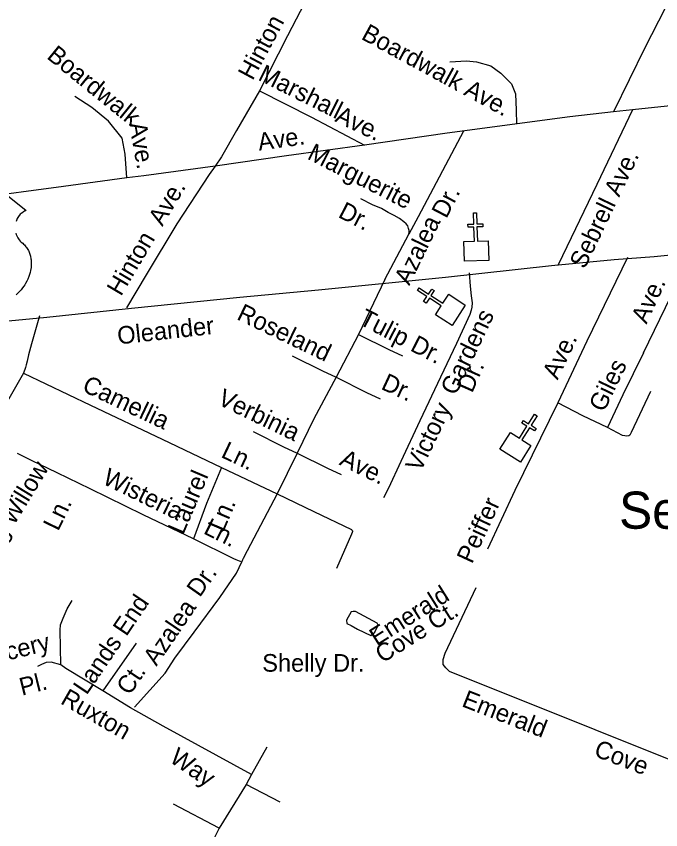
# Model space of a CAD drawing. Extents: x 2290055 to 2389491, y 66597 to 237875.
# Drawn here: x 2346772 to 2350242, y 166213 to 170595 of the extents above; entities that cross this region are included whole.
import ezdxf

# ---------------------------------------------------------------- set-up
doc = ezdxf.new("R2010")
doc.units = 0
for name, color, linetype in [('Exist Civil Demographics City Label', 7, 'Continuous'), ('Exist Cultural Church CELL', 7, 'Continuous'), ('Exist Hydrographic Pond Over 1500 Sq Ft', 7, 'Continuous'), ('Exist Road Non-System Type 51', 7, 'Continuous'), ('Exist Road Non-System Type 51 Label', 7, 'Continuous'), ('Exist Road Primary US Label', 7, 'Continuous'), ('Exist Road Primary US Shield CELL', 7, 'Continuous'), ('Exist Road Primary US UnDivided 4 Lane Attributed', 7, 'Continuous')]:
    doc.layers.add(name, color=color, linetype=linetype)

msp = doc.modelspace()

# ---------------------------------------------------------------- linework, layer by layer
at = {"layer": 'Exist Cultural Church CELL'}
for points in [[(2349182, 169381.6), (2349238.9, 169383.5), (2349236.5, 169459.6), (2349204.6, 169458.6), (2349204.1, 169474.6), (2349236, 169475.6), (2349234.2, 169535.7), (2349250.2, 169536.2), (2349252.1, 169476.1), (2349284, 169477.1), (2349284.5, 169461.1), (2349252.6, 169460.1), (2349254.9, 169384), (2349312.6, 169385.7), (2349315.9, 169279.3), (2349185.3, 169275.2)], [(2349029.3, 168987.4), (2349060.1, 169035.3), (2348996.1, 169076.6), (2348978.8, 169049.7), (2348965.3, 169058.3), (2348982.7, 169085.2), (2348932.1, 169117.8), (2348940.8, 169131.3), (2348991.4, 169098.7), (2349008.7, 169125.6), (2349022.1, 169116.9), (2349004.8, 169090), (2349068.8, 169048.8), (2349100.1, 169097.2), (2349189.6, 169039.5), (2349118.8, 168929.7)], [(2349432.7, 168352.7), (2349480.9, 168322.4), (2349521.6, 168386.7), (2349494.5, 168403.8), (2349503, 168417.3), (2349530.1, 168400.2), (2349562.2, 168451.1), (2349575.8, 168442.5), (2349543.6, 168391.7), (2349570.7, 168374.6), (2349562.2, 168361.1), (2349535.1, 168378.2), (2349494.4, 168313.8), (2349543.1, 168282.9), (2349486.3, 168192.9), (2349375.8, 168262.7)]]:
    msp.add_lwpolyline(points, close=True, dxfattribs=at)
at = {"layer": 'Exist Hydrographic Pond Over 1500 Sq Ft'}
msp.add_lwpolyline([(2348681.5, 167259.2), (2348702, 167277.1), (2348719.7, 167315.1), (2348715, 167325.1), (2348598.7, 167387.6), (2348586, 167389.3), (2348574.5, 167385.8), (2348549.5, 167342.3), (2348552.6, 167323.1), (2348574.5, 167312.1), (2348608.7, 167292.7), (2348681.5, 167259.2)], dxfattribs=at)
at = {"layer": 'Exist Road Non-System Type 51'}
for p, q in [((2350478.1, 170131.4), (2350089.5, 170090.1)), ((2348757, 169177.1), (2348614.8, 168881.3)), ((2348614.8, 168881.3), (2348494, 168650.4)), ((2348284, 168242), (2348176.5, 168021.8)), ((2348120.9, 166657.5), (2348039.2, 166510.3)), ((2348039.2, 166510.3), (2348009.3, 166456.5)), ((2348009.3, 166456.5), (2347864.2, 166221.9)), ((2348193.5, 166361.5), (2348009.3, 166456.5)), ((2347864.2, 166221.9), (2347618.7, 166350.4)), ((2347864.2, 166221.9), (2347775, 166043.2))]:
    msp.add_line(p, q, dxfattribs=at)
for points in [[(2350340, 170784.3), (2350156.3, 170424.9), (2349987.8, 170080.2)], [(2348347.8, 170711.5), (2348233.1, 170488.9), (2348080.8, 170192.7), (2347956.9, 169979.7), (2347876.5, 169838.4), (2347842.8, 169787.2)], [(2349106.2, 170349.9), (2349195.4, 170355.5), (2349249.3, 170349.9), (2349327.4, 170327.6), (2349381.3, 170288.5), (2349439, 170230.9), (2349459.4, 170176.9)], [(2347367.7, 169723.8), (2347358.6, 169851.2), (2347342.6, 169939), (2347268.8, 170030.3), (2347179, 170103.1), (2347087.3, 170162.5)], [(2348080.8, 170192.7), (2348362.4, 170051.9), (2348646.3, 169901)], [(2349459.4, 170176.9), (2349463.2, 170089.5), (2349465.8, 170014.5)], [(2350089.5, 170090.1), (2349987.8, 170080.2), (2349752.9, 170052.8), (2349092.1, 169964.6), (2348646.3, 169901), (2348226.6, 169842.4), (2347842.8, 169787.2)], [(2350089.5, 170090.1), (2349897.3, 169688.3), (2349690.3, 169256.1)], [(2349179.6, 169976), (2348936, 169514.4), (2348886.4, 169420.9)], [(2347842.8, 169787.2), (2347810.4, 169741.9), (2347636.8, 169476.7), (2347471.7, 169202.4), (2347364.6, 169023.9)], [(2347842.8, 169787.2), (2347458.5, 169735.8), (2347367.7, 169723.8)], [(2347367.7, 169723.8), (2347026.5, 169678.7), (2346541.1, 169613.5), (2346049.5, 169544.2), (2345999.9, 169538), (2345954.1, 169534.2), (2345931.9, 169531.3), (2345890, 169527.7), (2345872.3, 169527), (2345842.2, 169525.8), (2345802.1, 169526.2), (2345766, 169526.7), (2345744, 169527.8), (2345714.1, 169528.9), (2345673.9, 169531.3), (2345619.6, 169535), (2345563.6, 169540.7), (2345467, 169551), (2345292.5, 169566.1), (2344829.9, 169627.8), (2344439.8, 169674.4), (2343967.6, 169729.6), (2343903.9, 169736.7), (2343903.3, 169736.8)], [(2348886.4, 169420.9), (2348888, 169430.4), (2348888, 169440.1), (2348884.3, 169451.3), (2348879.6, 169465.3), (2348871.2, 169476.4), (2348858.7, 169487.6), (2348835, 169505.8), (2348807.1, 169522.5), (2348775, 169537.9), (2348738.7, 169558.8), (2348689.9, 169579.7), (2348627.1, 169611.9)], [(2348757, 169177.1), (2348886.4, 169420.9)], [(2350149.2, 168781.9), (2350415.4, 169330)], [(2350062.9, 169294.8), (2349844.8, 168844), (2349687.9, 168511.6), (2349456.5, 168040.3), (2349309.4, 167723.9)], [(2349209.9, 169213.1), (2349216.6, 169141.2), (2349220.7, 169089.5), (2349226.4, 169051.6), (2349225.4, 169027.6), (2349221.8, 169011.4), (2349214.8, 168989.1), (2349142.9, 168832.3), (2349056.2, 168650.7), (2348945.4, 168416.2), (2348842.1, 168196.2), (2348775.6, 168053.4), (2348749.7, 168000.2)], [(2346896.3, 168981.4), (2346854, 168829.7), (2346838.3, 168771), (2346829.8, 168736.5), (2346824.7, 168716.3), (2346821.3, 168702.4), (2346810.4, 168671.7)], [(2348614.8, 168881.3), (2348777.9, 168799.8), (2348851.2, 168765.8)], [(2348257.6, 168766), (2348420.6, 168684.5), (2348494, 168650.4)], [(2350149.2, 168781.9), (2350038.4, 168555.7), (2349955.1, 168380.1)], [(2346810.4, 168671.7), (2346709.4, 168495.8), (2346614.1, 168323.9)], [(2346810.4, 168671.7), (2347171.3, 168499.9), (2347556.7, 168317.3), (2347876.8, 168163.9), (2348176.5, 168021.8)], [(2348494, 168650.4), (2348374.9, 168425.8), (2348284, 168242)], [(2348494, 168650.4), (2348657.1, 168568.9), (2348730.4, 168534.9)], [(2350187.6, 168573.4), (2350082.1, 168353.3), (2350078.5, 168344.9), (2350074.8, 168338.8), (2350071.1, 168334.8), (2350059, 168332.3), (2350049.1, 168333.9), (2350036.8, 168337.3), (2349955.1, 168380.1)], [(2349955.1, 168380.1), (2349822.6, 168443.1), (2349687.9, 168511.6)], [(2348047.6, 168357.6), (2348210.7, 168276.1), (2348284, 168242)], [(2346991.8, 168134.9), (2346853, 168201.5), (2346778.8, 168239.5)], [(2348284, 168242), (2348447.1, 168160.5), (2348520.4, 168126.5)], [(2347876.8, 168163.9), (2347796.5, 167970.7), (2347726, 167779.8)], [(2347985.8, 167655.2), (2347973, 167659.6), (2347956.6, 167666.8), (2347944.2, 167672.3), (2347726, 167779.8), (2347454.7, 167908.9), (2347169.1, 168049.9), (2346991.8, 168134.9)], [(2348176.5, 168021.8), (2348014.7, 167715.1), (2347994.4, 167674.2), (2347990.7, 167666.2), (2347985.8, 167655.2)], [(2348176.5, 168021.8), (2348373.6, 167927.6), (2348576.4, 167829.5), (2348578.4, 167827.3), (2348582.5, 167823.6), (2348582.7, 167819.6), (2348580.9, 167813.7), (2348577.3, 167805.3), (2348496.7, 167620.3)], [(2347407.9, 166873.2), (2347573.6, 167056.7), (2347626.4, 167137.1), (2347729.4, 167277.9), (2347867.5, 167463.9), (2347957.9, 167594.6), (2347985.8, 167655.2)], [(2350673.6, 166436.5), (2349104.4, 167065.6), (2349085.6, 167084.4), (2349070.5, 167103.2), (2349070.5, 167129.6), (2349081.8, 167163.4), (2349247.3, 167517.3)], [(2347012.3, 167102), (2347007.8, 167287.9), (2347009.6, 167316.7), (2347023.9, 167352.7), (2347045.5, 167403.1), (2347072.5, 167448.1)], [(2347418.3, 167217.3), (2347237.2, 166961.2)], [(2347012.3, 167102), (2346959.2, 167114.7), (2346933.1, 167113.9), (2346907.1, 167103.7), (2346886.6, 167091.8)], [(2347237.2, 166961.2), (2347038.6, 167081.5), (2347012.3, 167102)], [(2348039.2, 166510.3), (2347563.3, 166770.6), (2347387.4, 166870.3), (2347237.2, 166961.2)]]:
    msp.add_lwpolyline(points, dxfattribs=at)
at = {"layer": 'Exist Road Primary US Shield CELL'}
for points in [[(2346697, 169651.6), (2346825.6, 169549.2), (2346822.6, 169548), (2346815.6, 169544.6), (2346810, 169541.4), (2346801.2, 169535.1), (2346797.4, 169531.7), (2346793.6, 169528.1), (2346790.1, 169524.3), (2346787, 169520.8), (2346783.3, 169515.6), (2346780, 169510.4), (2346776.7, 169504.7), (2346774.3, 169499.8), (2346770.4, 169489.5)], [(2346769.7, 169427), (2346772, 169419.9), (2346774.8, 169412.9), (2346780.6, 169401.8), (2346788.2, 169390.4), (2346793.6, 169384), (2346798.9, 169378.5), (2346806.8, 169371.8), (2346811.1, 169368), (2346816.1, 169363.1), (2346824.1, 169353.7), (2346827.4, 169349.3), (2346830.7, 169344.4), (2346833.7, 169339.3), (2346836.8, 169333.8), (2346839.2, 169329.1), (2346843.7, 169318), (2346847, 169307.3), (2346848.5, 169301.7), (2346850.9, 169289.1), (2346851.8, 169282.9), (2346852.8, 169270.5), (2346852.9, 169255.6), (2346851.7, 169241.5), (2346849.1, 169225), (2346846.9, 169215.1), (2346843.5, 169203.7), (2346840.2, 169193.7), (2346834.3, 169179.1), (2346829.1, 169168.4), (2346822.4, 169156), (2346817.7, 169148.4), (2346812.4, 169140.4), (2346805.6, 169131.1), (2346797.7, 169121.2), (2346788.2, 169110.8), (2346780.5, 169103.1), (2346770.5, 169094.2)]]:
    msp.add_lwpolyline(points, dxfattribs=at)
at = {"layer": 'Exist Road Primary US UnDivided 4 Lane Attributed'}
msp.add_lwpolyline([(2344493.1, 168735.1), (2344712, 168758.9), (2345004.6, 168787.5), (2345758.8, 168858.9), (2346484.3, 168930.3), (2346936.4, 168973.1), (2347393.1, 169023.1), (2347976, 169082.6), (2348399.4, 169120.7), (2349082.2, 169189.8), (2349653.2, 169251.7), (2349991, 169285), (2350207.5, 169301.6), (2350623.8, 169342.1)], dxfattribs=at)

# ---------------------------------------------------------------- texts
at = {"layer": 'Exist Civil Demographics City Label'}
msp.add_text('Seagate', height=200, dxfattribs=at).set_placement((2350017.7, 167834.3))
at = {"layer": 'Exist Road Non-System Type 51 Label'}
for s, rotation, p in [('Hinton', 61.7396, (2348044.3, 170244.9)), ('Boardwalk Ave.', 331.4364, (2348624, 170474.8)), ('Boardwalk', 320.9461, (2346931.2, 170371.6)), ('Marshall', 333.4333, (2348068.2, 170254)), ('Ave.', 334.5364, (2348482.2, 170030.6)), ('Ave.', 280.3018, (2347378.7, 170015.8)), ('Ave.', 8.0134, (2348079.2, 169870.5)), ('Marguerite', 332.9094, (2348333.2, 169829.4)), ('Sebrell Ave.', 64.4884, (2349832.7, 169228.7)), ('Hinton  Ave.', 59.3565, (2347335.4, 169082.7)), ('Dr.', 62.4611, (2349087.4, 169500.9)), ('Dr.', 332.9094, (2348499.7, 169515)), ('Azalea', 64.0336, (2348888, 169141.3)), ('Ave.', 65.2669, (2350165.1, 168932.7)), ('Roseland', 334.3321, (2347953.8, 168964.6)), ('Tulip Dr.', 332.7981, (2348611.2, 168938.5)), ('Gardens', 64.4765, (2349137.5, 168547.4)), ('Ave.', 64.6157, (2349686.2, 168632.5)), ('Dr.', 66.09, (2349226.2, 168561.4)), ('Giles', 64.1868, (2349936, 168457.8)), ('Dr.', 335.1114, (2348730.7, 168589)), ('Camellia', 334.6378, (2347120.8, 168578.3)), ('Verbinia', 334.1983, (2347849.7, 168506.7)), ('Victory', 64.4764, (2348948.9, 168135)), ('Ln.', 334.6375, (2347869, 168222.1)), ('Ave.', 333.8742, (2348506.5, 168181.2)), ('Weeping Willow', 58.6031, (2346479.2, 167389.5)), ('Wisteria', 333.7221, (2347230.1, 168079.5)), ('Laurel', 66.8884, (2347670.2, 167797.6)), ('Ln.', 64.0124, (2346997.2, 167817.4)), ('Ln.', 66.8884, (2347887.2, 167813.4)), ('Peiffer', 65.1296, (2349225.4, 167641.1)), ('Ln.', 333.7673, (2347774.5, 167810.7)), ('Dr.', 54.892, (2347759.8, 167460.7)), ('Emerald', 32.2331, (2348712.1, 167201.4)), ('Lands End', 55.9128, (2347150.5, 166934.4)), ('Azalea', 55.8587, (2347526.6, 167090.2)), ('Cove Ct.', 32.2331, (2348743.7, 167107.7)), ('Chancery', 13.8663, (2346432.2, 167051.6)), ('Shelly Dr.', 0.0011, (2348096.3, 167064.1)), ('Pl.', 13.8663, (2346801.8, 166934.6)), ('Ct.', 55.9128, (2347382.8, 166932.5)), ('Ruxton', 330.1234, (2347004.5, 166895.2)), ('Emerald', 338.6091, (2349165.3, 166879.4)), ('Way', 325.6987, (2347591.1, 166582.3)), ('Cove', 338.9434, (2349876.6, 166611.8))]:
    msp.add_text(s, height=95, rotation=rotation, dxfattribs=at).set_placement(p)
at = {"layer": 'Exist Road Primary US Label'}
msp.add_text('Oleander', height=95, rotation=6.2811, dxfattribs=at).set_placement((2347321, 168826.7))

doc.saveas('drawing.dxf')
